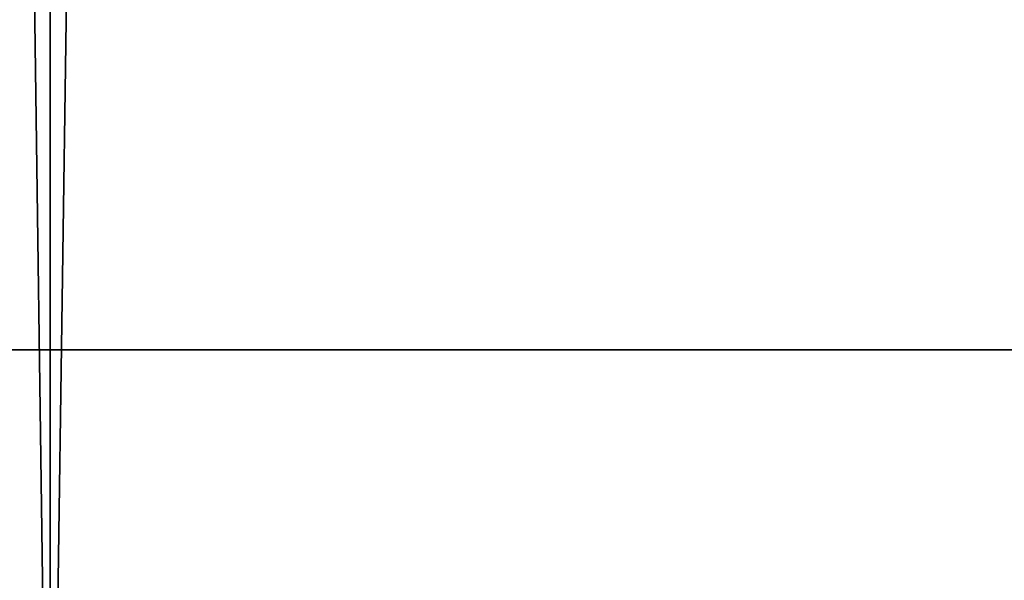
# Model space of a CAD drawing. Header units: millimetres. Extents: x -522 to 188, y -54 to 63.
# Tile 795 of 1056: x -2.53651 to -2.52744, y -36.79483 to -36.78967. Entities that reach past the tile are written whole.
import ezdxf

# ---------------------------------------------------------------- set-up
doc = ezdxf.new("R2010")
doc.units = ezdxf.units.MM
doc.header["$LTSCALE"] = 65.185185
for name, color, linetype in [('1', 7, 'CONTINUOUS'), ('2', 7, 'CONTINUOUS'), ('8', 7, 'CONTINUOUS'), ('9', 7, 'CONTINUOUS')]:
    doc.layers.add(name, color=color, linetype=linetype)

msp = doc.modelspace()

# ---------------------------------------------------------------- linework, layer by layer
at = {"layer": '1', "color": 7, "linetype": 'CONTINUOUS'}
for points in [[(-3.3647088, -36.8, -12.5570172), (-2.5361742, 23, -12.7502086), (-2.5362295, -36.8, -12.7501964), (-3.3647088, -36.8, -12.5570172)], [(-3.3646476, 23, -12.5570357), (-2.5361742, 23, -12.7502086), (-3.3647088, -36.8, -12.5570172), (-3.3646476, 23, -12.5570357)], [(-2.5362295, -36.8, -12.7501964), (-1.6968405, 23, -12.8887832), (-1.696884, -36.8, -12.8887768), (-2.5362295, -36.8, -12.7501964)], [(-2.5361742, 23, -12.7502086), (-1.6968405, 23, -12.8887832), (-2.5362295, -36.8, -12.7501964), (-2.5361742, 23, -12.7502086)]]:
    msp.add_3dface(points, dxfattribs=at)
at = {"layer": '2', "color": 7, "linetype": 'CONTINUOUS'}
for points in [[(-2.5362295, -36.8, 12.7501964), (-3.3646476, 23, 12.5570357), (-3.3647088, -36.8, 12.5570172), (-2.5362295, -36.8, 12.7501964)], [(-2.5361742, 23, 12.7502086), (-3.3646476, 23, 12.5570357), (-2.5362295, -36.8, 12.7501964), (-2.5361742, 23, 12.7502086)], [(-1.696884, -36.8, 12.8887768), (-2.5361742, 23, 12.7502086), (-2.5362295, -36.8, 12.7501964), (-1.696884, -36.8, 12.8887768)], [(-1.6968405, 23, 12.8887832), (-2.5361742, 23, 12.7502086), (-1.696884, -36.8, 12.8887768), (-1.6968405, 23, 12.8887832)]]:
    msp.add_3dface(points, dxfattribs=at)
at = {"layer": '8', "color": 3, "linetype": 'CONTINUOUS'}
for points in [[(-2.1731956, -36.7709129, -10.9253919), (-2.8523248, -36.7927089, -10.645021), (-2.8830974, -36.7709129, -10.759866), (-2.1731956, -36.7709129, -10.9253919)], [(-2.15, -36.7927089, -10.8087802), (-2.8523248, -36.7927089, -10.645021), (-2.1731956, -36.7709129, -10.9253919), (-2.15, -36.7927089, -10.8087802)], [(-2.15, -36.7927089, -10.8087802), (-2.5807847, -36.8, -10.5900652), (-2.8523248, -36.7927089, -10.645021), (-2.15, -36.7927089, -10.8087802)], [(-2.2178455, -36.8, -10.6719753), (-2.5807847, -36.8, -10.5900652), (-2.15, -36.7927089, -10.8087802), (-2.2178455, -36.8, -10.6719753)]]:
    msp.add_3dface(points, dxfattribs=at)
at = {"layer": '9', "color": 3, "linetype": 'CONTINUOUS'}
for points in [[(-2.8523248, -36.7927089, 10.645021), (-2.15, -36.7927089, 10.8087802), (-2.8830974, -36.7709129, 10.759866), (-2.8523248, -36.7927089, 10.645021)], [(-2.8830974, -36.7709129, 10.759866), (-2.15, -36.7927089, 10.8087802), (-2.1731956, -36.7709129, 10.9253919), (-2.8830974, -36.7709129, 10.759866)], [(-2.8523248, -36.7927089, 10.645021), (-2.2178446, -36.8, 10.6719755), (-2.15, -36.7927089, 10.8087802), (-2.8523248, -36.7927089, 10.645021)], [(-2.5807838, -36.8, 10.5900654), (-2.2178446, -36.8, 10.6719755), (-2.8523248, -36.7927089, 10.645021), (-2.5807838, -36.8, 10.5900654)]]:
    msp.add_3dface(points, dxfattribs=at)

doc.saveas('drawing.dxf')
